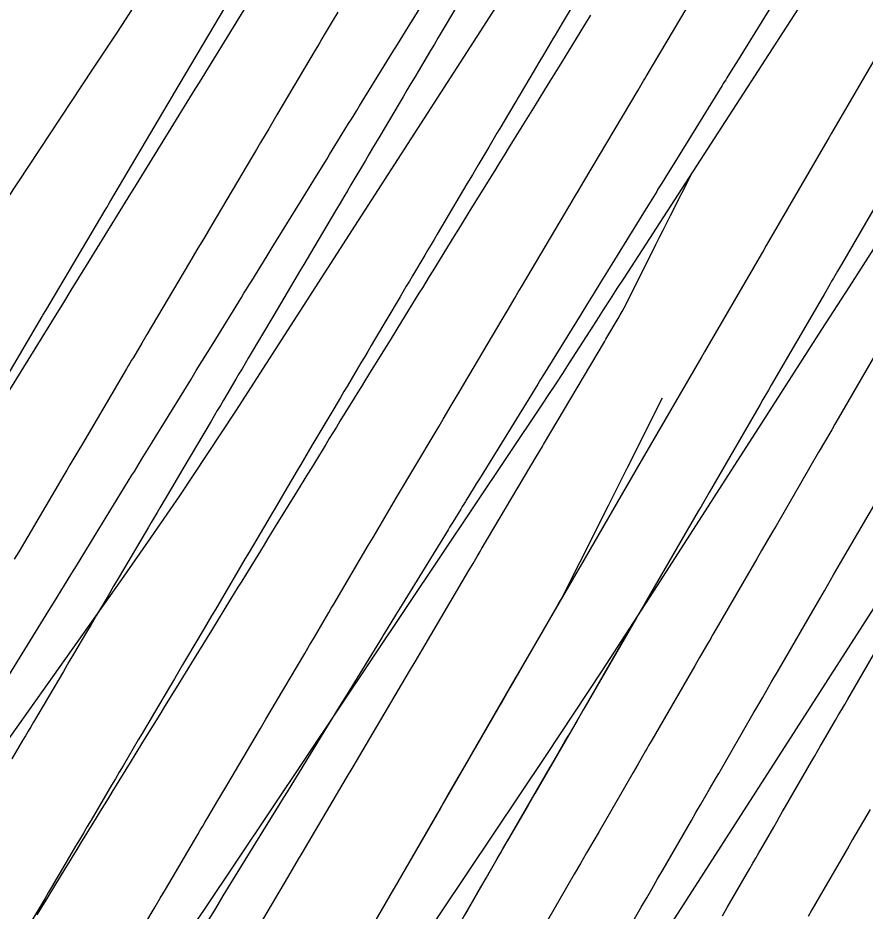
# Model space of a CAD drawing. Extents: x 1005228 to 1008882, y 1883389 to 1885754.
# Drawn here: x 1008498.85 to 1008532.95, y 1885054.7 to 1885090.63 of the extents above; entities that cross this region are included whole.
import ezdxf

# ---------------------------------------------------------------- set-up
doc = ezdxf.new("R2010")
doc.units = 0
for name, color, linetype in [('ATDIMS', 7, 'Continuous'), ('C-ANNO-NOTE', 7, 'Continuous'), ('S_BRIDGE', 7, 'Continuous'), ('TSOBSTACLE', 7, 'Continuous')]:
    doc.layers.add(name, color=color, linetype=linetype)

msp = doc.modelspace()

# ---------------------------------------------------------------- linework, layer by layer
at = {"layer": 'ATDIMS'}
for points in [[(1008503.965, 1885054.173), (1008504.377, 1885054.871), (1008504.583, 1885055.221), (1008504.789, 1885055.57), (1008506.092, 1885057.781), (1008506.193, 1885057.952), (1008506.294, 1885058.122), (1008506.394, 1885058.293), (1008506.495, 1885058.463), (1008506.898, 1885059.146), (1008507.099, 1885059.487), (1008507.3, 1885059.828), (1008508.397, 1885061.687), (1008508.614, 1885062.053), (1008508.83, 1885062.42), (1008509.046, 1885062.786), (1008509.263, 1885063.153), (1008510.393, 1885065.067), (1008510.587, 1885065.397), (1008510.782, 1885065.727), (1008511.172, 1885066.387), (1008511.269, 1885066.552), (1008511.367, 1885066.717), (1008511.464, 1885066.882), (1008511.562, 1885067.047), (1008512.953, 1885069.404), (1008513.143, 1885069.726), (1008513.333, 1885070.048), (1008513.713, 1885070.692), (1008513.809, 1885070.853), (1008513.904, 1885071.014), (1008513.999, 1885071.175), (1008514.094, 1885071.336), (1008515.638, 1885073.942), (1008515.8, 1885074.215), (1008515.961, 1885074.488), (1008516.285, 1885075.034), (1008516.447, 1885075.307), (1008516.608, 1885075.581), (1008518.341, 1885078.505), (1008518.536, 1885078.834), (1008518.86, 1885079.381), (1008518.99, 1885079.6), (1008519.12, 1885079.82), (1008521.063, 1885083.099), (1008521.251, 1885083.417), (1008521.439, 1885083.734), (1008521.534, 1885083.893), (1008521.628, 1885084.052), (1008523.809, 1885087.731), (1008523.917, 1885087.912), (1008524.025, 1885088.094), (1008524.079, 1885088.185), (1008524.133, 1885088.276), (1008526.596, 1885092.419)], [(1008533.955, 1885090.045), (1008531.594, 1885085.991), (1008531.485, 1885085.804), (1008531.449, 1885085.742), (1008529.062, 1885081.637), (1008528.967, 1885081.474), (1008528.865, 1885081.297), (1008526.482, 1885077.194), (1008526.373, 1885077.007), (1008523.978, 1885072.878), (1008523.883, 1885072.716), (1008521.474, 1885068.562), (1008521.395, 1885068.425), (1008518.974, 1885064.243), (1008518.909, 1885064.133), (1008517.08, 1885060.97), (1008516.773, 1885060.44), (1008516.467, 1885059.909), (1008516.16, 1885059.379), (1008515.854, 1885058.849), (1008513.991, 1885055.627), (1008513.966, 1885055.584), (1008511.486, 1885051.291)], [(1008533.145, 1885058.791), (1008532.443, 1885057.579), (1008532.294, 1885057.321), (1008532.145, 1885057.064), (1008531.996, 1885056.806), (1008531.847, 1885056.549), (1008531.251, 1885055.519), (1008531.102, 1885055.262), (1008530.953, 1885055.004), (1008530.804, 1885054.747), (1008530.655, 1885054.489)]]:
    msp.add_lwpolyline(points, dxfattribs=at)
at = {"layer": 'C-ANNO-NOTE'}
for points in [[(1008558.137, 1885136.203), (1008541.844, 1885109.528), (1008541.584, 1885109.097), (1008541.329, 1885108.663), (1008541.079, 1885108.225), (1008540.834, 1885107.785), (1008539.865, 1885106.018), (1008539.619, 1885105.579), (1008539.365, 1885105.144), (1008539.103, 1885104.714), (1008538.833, 1885104.289), (1008523.237, 1885080.169), (1008522.961, 1885079.743), (1008522.686, 1885079.316), (1008522.411, 1885078.889), (1008522.137, 1885078.462), (1008521.039, 1885076.754), (1008520.764, 1885076.327), (1008520.486, 1885075.902), (1008520.207, 1885075.478), (1008519.926, 1885075.056), (1008506.316, 1885054.728), (1008505.958, 1885054.198)], [(1008513.777, 1885051.511), (1008520.108, 1885060.967), (1008521.24, 1885062.666), (1008522.364, 1885064.371), (1008523.479, 1885066.08), (1008524.586, 1885067.795), (1008529, 1885074.665), (1008530.104, 1885076.382), (1008531.209, 1885078.098), (1008532.316, 1885079.814), (1008533.424, 1885081.528), (1008538.171, 1885088.871), (1008539.316, 1885090.676), (1008540.427, 1885092.501), (1008541.505, 1885094.346), (1008542.549, 1885096.21), (1008546.674, 1885103.73), (1008547.715, 1885105.602), (1008548.778, 1885107.461), (1008549.862, 1885109.308), (1008550.968, 1885111.142), (1008557.525, 1885121.878)], [(1008521.167, 1885119.915), (1008513.253, 1885106.787), (1008512.325, 1885105.254), (1008511.393, 1885103.725), (1008510.454, 1885102.2), (1008509.511, 1885100.677), (1008505.727, 1885094.593), (1008504.776, 1885093.076), (1008503.814, 1885091.565), (1008502.841, 1885090.061), (1008501.858, 1885088.564), (1008494.535, 1885077.498)], [(1008498.295, 1885061.365), (1008503.032, 1885068.04), (1008504.207, 1885069.715), (1008505.363, 1885071.403), (1008506.5, 1885073.104), (1008507.619, 1885074.817), (1008512.563, 1885082.482), (1008513.756, 1885084.332), (1008514.949, 1885086.184), (1008516.141, 1885088.035), (1008517.333, 1885089.887), (1008522.645, 1885098.147), (1008523.763, 1885099.9), (1008524.868, 1885101.661), (1008525.958, 1885103.431), (1008527.036, 1885105.209), (1008531.343, 1885112.382), (1008532.396, 1885114.147)]]:
    msp.add_lwpolyline(points, dxfattribs=at)
at = {"layer": 'S_BRIDGE'}
msp.add_lwpolyline([(1008525.063, 1885054.057), (1008539.261, 1885076.156), (1008539.494, 1885076.52), (1008539.728, 1885076.883), (1008539.963, 1885077.246), (1008540.197, 1885077.609), (1008541.136, 1885079.062), (1008541.368, 1885079.427), (1008541.592, 1885079.796), (1008541.81, 1885080.169), (1008542.022, 1885080.546), (1008555.154, 1885104.487), (1008555.657, 1885105.392), (1008556.171, 1885106.291), (1008556.696, 1885107.184), (1008557.23, 1885108.072), (1008559.39, 1885111.608), (1008559.934, 1885112.49), (1008560.484, 1885113.367), (1008561.042, 1885114.24)], dxfattribs=at)
at = {"layer": 'TSOBSTACLE'}
for points in [[(1008522.361, 1885093.118), (1008520.756, 1885090.418), (1008520.662, 1885090.26), (1008520.568, 1885090.102), (1008520.474, 1885089.943), (1008520.38, 1885089.785), (1008520.004, 1885089.151), (1008519.816, 1885088.834), (1008519.628, 1885088.517), (1008518.242, 1885086.18), (1008518.132, 1885085.994), (1008518.022, 1885085.808), (1008517.912, 1885085.623), (1008517.802, 1885085.437), (1008517.362, 1885084.694), (1008517.141, 1885084.323), (1008516.921, 1885083.951), (1008515.726, 1885081.934), (1008515.602, 1885081.724), (1008515.477, 1885081.514), (1008515.353, 1885081.304), (1008515.229, 1885081.094), (1008514.731, 1885080.254), (1008514.607, 1885080.044), (1008514.482, 1885079.835), (1008514.358, 1885079.625), (1008514.234, 1885079.415), (1008513.208, 1885077.683), (1008513.07, 1885077.451), (1008512.933, 1885077.219), (1008512.796, 1885076.988), (1008512.659, 1885076.756), (1008512.11, 1885075.83), (1008511.973, 1885075.598), (1008511.836, 1885075.367), (1008511.699, 1885075.135), (1008511.561, 1885074.903), (1008510.687, 1885073.427), (1008510.538, 1885073.176), (1008510.389, 1885072.924), (1008510.241, 1885072.673), (1008510.093, 1885072.422), (1008509.499, 1885071.417), (1008509.351, 1885071.165), (1008509.202, 1885070.914), (1008509.054, 1885070.663), (1008508.906, 1885070.411), (1008508.153, 1885069.137), (1008508.002, 1885068.881), (1008507.852, 1885068.626), (1008507.701, 1885068.371), (1008507.55, 1885068.115), (1008506.947, 1885067.094), (1008506.797, 1885066.838), (1008506.646, 1885066.583), (1008506.495, 1885066.328), (1008506.344, 1885066.072), (1008505.642, 1885064.883), (1008505.478, 1885064.605), (1008505.314, 1885064.327), (1008505.15, 1885064.049), (1008504.986, 1885063.772), (1008504.309, 1885062.624), (1008504.156, 1885062.365), (1008504.003, 1885062.105), (1008503.849, 1885061.845), (1008503.696, 1885061.586), (1008503.083, 1885060.547), (1008502.93, 1885060.288), (1008502.777, 1885060.028), (1008502.624, 1885059.768), (1008502.471, 1885059.509), (1008501.796, 1885058.365), (1008501.641, 1885058.101), (1008501.485, 1885057.837), (1008501.33, 1885057.574), (1008501.174, 1885057.31), (1008500.552, 1885056.255), (1008500.397, 1885055.992), (1008500.242, 1885055.728), (1008500.086, 1885055.464), (1008499.931, 1885055.2), (1008499.296, 1885054.121)], [(1008498.489, 1885064.179), (1008500.097, 1885066.794), (1008500.281, 1885067.094), (1008500.466, 1885067.394), (1008500.834, 1885067.993), (1008501.018, 1885068.293), (1008501.203, 1885068.593), (1008501.584, 1885069.213), (1008501.773, 1885069.519), (1008501.961, 1885069.826), (1008503.44, 1885072.232), (1008503.538, 1885072.392), (1008503.636, 1885072.551), (1008503.734, 1885072.71), (1008503.832, 1885072.869), (1008504.225, 1885073.507), (1008504.421, 1885073.825), (1008504.617, 1885074.144), (1008505.807, 1885076.079), (1008506.032, 1885076.443), (1008506.256, 1885076.807), (1008506.481, 1885077.172), (1008506.706, 1885077.536), (1008507.847, 1885079.387), (1008507.95, 1885079.555), (1008508.054, 1885079.722), (1008508.157, 1885079.889), (1008508.26, 1885080.057), (1008508.88, 1885081.062), (1008509.087, 1885081.396), (1008510.435, 1885083.582), (1008510.542, 1885083.755), (1008510.649, 1885083.928), (1008510.756, 1885084.102), (1008510.863, 1885084.275), (1008511.291, 1885084.968), (1008511.398, 1885085.142), (1008511.505, 1885085.315), (1008511.612, 1885085.488), (1008511.719, 1885085.662), (1008512.161, 1885086.379), (1008512.271, 1885086.556), (1008512.38, 1885086.733), (1008512.489, 1885086.911), (1008512.599, 1885087.088), (1008513.702, 1885088.875), (1008513.916, 1885089.222), (1008514.129, 1885089.568), (1008514.343, 1885089.915), (1008514.557, 1885090.261), (1008515.613, 1885091.969)], [(1008497.398, 1885074.509), (1008499.822, 1885078.615), (1008499.859, 1885078.677), (1008499.969, 1885078.863), (1008502.362, 1885082.903), (1008502.424, 1885083.008), (1008502.549, 1885083.219), (1008504.901, 1885087.19), (1008504.978, 1885087.32), (1008505.133, 1885087.581), (1008507.439, 1885091.474)], [(1008508.272, 1885091.486), (1008506.502, 1885088.617), (1008506.395, 1885088.444), (1008506.21, 1885088.144), (1008506.028, 1885087.85), (1008505.976, 1885087.765), (1008503.61, 1885083.93), (1008503.41, 1885083.605), (1008503.387, 1885083.569), (1008501.597, 1885080.666), (1008501.291, 1885080.17), (1008500.985, 1885079.674), (1008500.68, 1885079.178), (1008500.374, 1885078.682), (1008498.518, 1885075.664)], [(1008516.735, 1885091.475), (1008516.084, 1885090.378), (1008515.927, 1885090.112), (1008515.769, 1885089.847), (1008515.612, 1885089.581), (1008515.454, 1885089.316), (1008514.825, 1885088.254), (1008514.667, 1885087.989), (1008514.51, 1885087.723), (1008514.353, 1885087.458), (1008514.195, 1885087.193), (1008513.416, 1885085.877), (1008513.271, 1885085.632), (1008513.126, 1885085.387), (1008512.981, 1885085.142), (1008512.836, 1885084.897), (1008512.255, 1885083.918), (1008512.11, 1885083.673), (1008511.965, 1885083.428), (1008511.82, 1885083.183), (1008511.675, 1885082.938), (1008510.763, 1885081.398), (1008510.628, 1885081.172), (1008510.494, 1885080.945), (1008510.36, 1885080.718), (1008510.226, 1885080.492), (1008509.688, 1885079.585), (1008509.554, 1885079.358), (1008509.42, 1885079.132), (1008509.285, 1885078.905), (1008509.151, 1885078.678), (1008508.121, 1885076.939), (1008507.997, 1885076.729), (1008507.872, 1885076.518), (1008507.747, 1885076.308), (1008507.623, 1885076.097), (1008507.124, 1885075.256), (1008507, 1885075.045), (1008506.875, 1885074.835), (1008506.751, 1885074.624), (1008506.626, 1885074.414), (1008505.493, 1885072.493), (1008505.262, 1885072.102), (1008505.03, 1885071.71), (1008504.568, 1885070.927), (1008504.452, 1885070.731), (1008504.337, 1885070.535), (1008504.221, 1885070.339), (1008504.105, 1885070.143), (1008502.931, 1885068.153), (1008502.704, 1885067.769), (1008502.478, 1885067.386), (1008502.021, 1885066.613), (1008501.798, 1885066.235), (1008501.575, 1885065.857), (1008501.129, 1885065.101), (1008500.906, 1885064.723), (1008500.683, 1885064.345), (1008499.479, 1885062.304), (1008499.369, 1885062.119), (1008499.26, 1885061.934), (1008499.151, 1885061.749), (1008499.042, 1885061.564), (1008498.606, 1885060.824)], [(1008529.356, 1885091.406), (1008527.769, 1885088.842), (1008527.625, 1885088.61), (1008527.385, 1885088.223), (1008527.337, 1885088.145), (1008527.289, 1885088.068), (1008527.241, 1885087.991), (1008527.193, 1885087.913), (1008525.179, 1885084.655), (1008525.025, 1885084.405), (1008524.767, 1885083.988), (1008524.715, 1885083.905), (1008524.664, 1885083.822), (1008524.612, 1885083.738), (1008524.561, 1885083.655), (1008524.295, 1885083.224), (1008524.137, 1885082.969), (1008522.58, 1885080.445), (1008522.311, 1885080.009), (1008522.042, 1885079.573), (1008521.773, 1885079.137), (1008521.504, 1885078.701), (1008520.007, 1885076.276), (1008519.89, 1885076.086), (1008519.772, 1885075.895), (1008519.302, 1885075.134), (1008517.422, 1885072.087), (1008517.297, 1885071.884), (1008517.173, 1885071.682), (1008516.923, 1885071.277), (1008516.861, 1885071.176), (1008516.798, 1885071.075), (1008516.736, 1885070.973), (1008516.674, 1885070.872), (1008516.352, 1885070.35), (1008516.225, 1885070.143), (1008516.161, 1885070.039), (1008514.316, 1885067.042), (1008514.248, 1885066.932), (1008514.181, 1885066.823), (1008514.114, 1885066.713), (1008514.046, 1885066.603), (1008513.709, 1885066.055), (1008513.574, 1885065.836), (1008513.507, 1885065.726), (1008512.073, 1885063.395), (1008511.819, 1885062.982), (1008511.566, 1885062.569), (1008511.312, 1885062.157), (1008511.058, 1885061.744), (1008509.682, 1885059.506), (1008509.536, 1885059.268), (1008509.389, 1885059.03), (1008508.804, 1885058.078), (1008507.104, 1885055.311), (1008506.95, 1885055.061), (1008506.797, 1885054.811), (1008506.489, 1885054.311)], [(1008511.722, 1885090.859), (1008511.541, 1885090.554), (1008511.179, 1885089.944), (1008511.089, 1885089.791), (1008510.998, 1885089.639), (1008510.908, 1885089.486), (1008510.817, 1885089.333), (1008509.275, 1885086.729), (1008509.11, 1885086.452), (1008508.946, 1885086.174), (1008508.617, 1885085.619), (1008508.452, 1885085.341), (1008508.288, 1885085.064), (1008506.656, 1885082.309), (1008506.506, 1885082.056), (1008506.356, 1885081.803), (1008506.056, 1885081.297), (1008505.906, 1885081.044), (1008505.757, 1885080.791), (1008504.045, 1885077.901), (1008503.84, 1885077.554), (1008503.498, 1885076.977), (1008503.429, 1885076.861), (1008503.361, 1885076.745), (1008503.293, 1885076.63), (1008503.224, 1885076.514), (1008501.446, 1885073.501), (1008501.258, 1885073.184), (1008500.946, 1885072.655), (1008500.821, 1885072.444), (1008500.697, 1885072.233), (1008498.882, 1885069.159), (1008498.702, 1885068.854)], [(1008521.894, 1885090.735), (1008521.765, 1885090.526), (1008520.725, 1885088.843), (1008520.592, 1885088.628), (1008520.459, 1885088.414), (1008520.326, 1885088.199), (1008520.193, 1885087.984), (1008519.662, 1885087.125), (1008519.529, 1885086.91), (1008519.397, 1885086.695), (1008519.264, 1885086.48), (1008519.131, 1885086.265), (1008518.583, 1885085.376), (1008518.447, 1885085.156), (1008518.311, 1885084.936), (1008518.176, 1885084.716), (1008518.04, 1885084.497), (1008517.149, 1885083.053), (1008516.961, 1885082.749), (1008516.773, 1885082.444), (1008516.585, 1885082.139), (1008516.397, 1885081.835), (1008515.549, 1885080.461), (1008515.409, 1885080.234), (1008515.269, 1885080.007), (1008515.129, 1885079.78), (1008514.989, 1885079.554), (1008514.29, 1885078.42), (1008513.87, 1885077.739), (1008512.963, 1885076.269), (1008512.819, 1885076.036), (1008512.676, 1885075.803), (1008512.532, 1885075.57), (1008512.388, 1885075.338), (1008511.814, 1885074.407), (1008511.671, 1885074.174), (1008511.527, 1885073.941), (1008511.384, 1885073.708), (1008511.24, 1885073.475), (1008510.648, 1885072.512), (1008510.501, 1885072.274), (1008510.355, 1885072.036), (1008510.208, 1885071.798), (1008510.061, 1885071.559), (1008509.209, 1885070.175), (1008509.059, 1885069.931), (1008508.909, 1885069.687), (1008508.758, 1885069.442), (1008508.608, 1885069.198), (1008508.008, 1885068.221), (1008507.857, 1885067.977), (1008507.707, 1885067.732), (1008507.557, 1885067.488), (1008507.407, 1885067.244), (1008506.638, 1885065.994), (1008506.465, 1885065.712), (1008506.292, 1885065.431), (1008506.119, 1885065.15), (1008505.946, 1885064.869), (1008505.217, 1885063.682), (1008505.063, 1885063.432), (1008504.909, 1885063.181), (1008504.754, 1885062.93), (1008504.6, 1885062.68), (1008503.83, 1885061.426), (1008503.367, 1885060.674), (1008502.637, 1885059.486), (1008502.479, 1885059.229), (1008502.322, 1885058.972), (1008502.164, 1885058.716), (1008502.006, 1885058.459), (1008501.375, 1885057.432), (1008501.218, 1885057.175), (1008501.06, 1885056.919), (1008500.902, 1885056.662), (1008500.745, 1885056.405), (1008500.094, 1885055.342), (1008499.933, 1885055.08), (1008499.772, 1885054.817), (1008499.611, 1885054.554)], [(1008507.782, 1885052.776), (1008509.714, 1885056.053), (1008509.81, 1885056.216), (1008509.907, 1885056.379), (1008510.148, 1885056.787), (1008510.292, 1885057.032), (1008511.808, 1885059.601), (1008512.077, 1885060.057), (1008512.346, 1885060.512), (1008512.615, 1885060.968), (1008512.884, 1885061.423), (1008514.441, 1885064.061), (1008514.617, 1885064.36), (1008514.838, 1885064.733), (1008514.97, 1885064.957), (1008517.001, 1885068.397), (1008517.168, 1885068.679), (1008517.334, 1885068.962), (1008517.376, 1885069.033), (1008517.418, 1885069.103), (1008517.46, 1885069.174), (1008517.501, 1885069.245), (1008519.714, 1885072.98), (1008519.813, 1885073.146), (1008519.96, 1885073.395), (1008520.009, 1885073.478), (1008522.454, 1885077.604), (1008522.513, 1885077.705), (1008523.008, 1885078.541), (1008523.092, 1885078.684), (1008523.172, 1885078.828), (1008523.25, 1885078.974), (1008523.326, 1885079.121), (1008524.527, 1885081.51), (1008524.675, 1885081.805), (1008524.823, 1885082.099), (1008524.971, 1885082.394), (1008525.119, 1885082.688), (1008526.009, 1885084.456)], [(1008534.024, 1885084.202), (1008531.995, 1885080.714), (1008531.838, 1885080.443), (1008531.678, 1885080.169), (1008531.601, 1885080.037), (1008531.525, 1885079.905), (1008531.294, 1885079.508), (1008531.217, 1885079.376), (1008529.173, 1885075.856), (1008529.061, 1885075.663), (1008528.837, 1885075.277), (1008528.725, 1885075.084), (1008526.67, 1885071.542), (1008526.561, 1885071.354), (1008526.343, 1885070.979), (1008526.234, 1885070.791), (1008524.167, 1885067.227), (1008524.097, 1885067.106), (1008524.026, 1885066.984), (1008523.815, 1885066.62), (1008523.745, 1885066.498), (1008521.667, 1885062.91), (1008521.599, 1885062.793), (1008521.531, 1885062.675), (1008521.327, 1885062.322), (1008521.259, 1885062.204), (1008519.66, 1885059.439), (1008519.382, 1885058.959), (1008519.104, 1885058.478), (1008518.826, 1885057.998), (1008518.548, 1885057.518), (1008516.927, 1885054.712), (1008516.8, 1885054.493)], [(1008533.57, 1885077.455), (1008531.864, 1885074.518), (1008531.733, 1885074.292), (1008531.602, 1885074.065), (1008531.274, 1885073.5), (1008531.142, 1885073.274), (1008531.077, 1885073.161), (1008529.362, 1885070.206), (1008529.232, 1885069.982), (1008529.103, 1885069.759), (1008528.779, 1885069.201), (1008528.585, 1885068.866), (1008526.86, 1885065.892), (1008526.796, 1885065.782), (1008526.732, 1885065.672), (1008526.669, 1885065.562), (1008526.605, 1885065.452), (1008526.286, 1885064.902), (1008526.095, 1885064.572), (1008524.361, 1885061.577), (1008524.298, 1885061.469), (1008524.236, 1885061.36), (1008524.173, 1885061.252), (1008524.11, 1885061.143), (1008523.796, 1885060.601), (1008523.608, 1885060.275), (1008522.239, 1885057.909), (1008521.99, 1885057.478), (1008521.741, 1885057.047), (1008521.492, 1885056.617), (1008521.243, 1885056.186), (1008519.854, 1885053.783)], [(1008524.778, 1885075.333), (1008523.358, 1885072.507), (1008523.168, 1885072.13), (1008522.979, 1885071.753), (1008522.789, 1885071.375), (1008522.6, 1885070.998), (1008521.462, 1885068.733), (1008520.921, 1885067.656), (1008520.83, 1885067.477), (1008520.736, 1885067.3), (1008520.639, 1885067.124), (1008520.54, 1885066.949), (1008518.65, 1885063.682), (1008518.335, 1885063.137), (1008518.245, 1885062.982), (1008518.155, 1885062.826), (1008515.971, 1885059.05), (1008515.777, 1885058.714), (1008515.693, 1885058.57), (1008513.374, 1885054.558)], [(1008522.781, 1885052.854), (1008523.937, 1885054.855), (1008524.158, 1885055.235), (1008524.378, 1885055.616), (1008524.598, 1885055.997), (1008524.818, 1885056.378), (1008525.957, 1885058.346), (1008526.14, 1885058.663), (1008526.323, 1885058.979), (1008526.689, 1885059.612), (1008526.781, 1885059.77), (1008526.872, 1885059.928), (1008526.964, 1885060.086), (1008527.055, 1885060.244), (1008528.445, 1885062.645), (1008528.63, 1885062.964), (1008528.814, 1885063.282), (1008529.183, 1885063.92), (1008529.276, 1885064.08), (1008529.368, 1885064.239), (1008529.461, 1885064.398), (1008529.553, 1885064.558), (1008530.936, 1885066.942), (1008531.122, 1885067.263), (1008531.308, 1885067.584), (1008531.681, 1885068.227), (1008531.774, 1885068.387), (1008531.867, 1885068.548), (1008531.961, 1885068.708), (1008532.054, 1885068.869), (1008533.428, 1885071.238)], [(1008516.192, 1885053.44), (1008517.343, 1885055.431), (1008517.691, 1885056.033), (1008518.154, 1885056.834), (1008518.27, 1885057.035), (1008518.386, 1885057.235), (1008518.502, 1885057.436), (1008518.618, 1885057.636), (1008520.267, 1885060.488), (1008520.745, 1885061.314), (1008520.881, 1885061.55), (1008521.018, 1885061.786), (1008523.333, 1885065.788), (1008523.362, 1885065.839), (1008523.369, 1885065.851), (1008523.376, 1885065.864), (1008523.383, 1885065.877), (1008523.39, 1885065.89), (1008523.487, 1885066.084)], [(1008527.206, 1885054.516), (1008527.398, 1885054.847), (1008528.306, 1885056.418), (1008528.426, 1885056.626), (1008528.547, 1885056.833), (1008528.667, 1885057.041), (1008528.787, 1885057.249), (1008529.268, 1885058.08), (1008529.388, 1885058.288), (1008529.508, 1885058.496), (1008529.629, 1885058.704), (1008529.749, 1885058.912), (1008530.795, 1885060.718), (1008530.916, 1885060.927), (1008531.037, 1885061.135), (1008531.158, 1885061.344), (1008531.279, 1885061.553), (1008531.762, 1885062.388), (1008531.883, 1885062.597), (1008532.004, 1885062.806), (1008532.125, 1885063.014), (1008532.246, 1885063.223), (1008533.286, 1885065.017)]]:
    msp.add_lwpolyline(points, dxfattribs=at)

doc.saveas('drawing.dxf')
